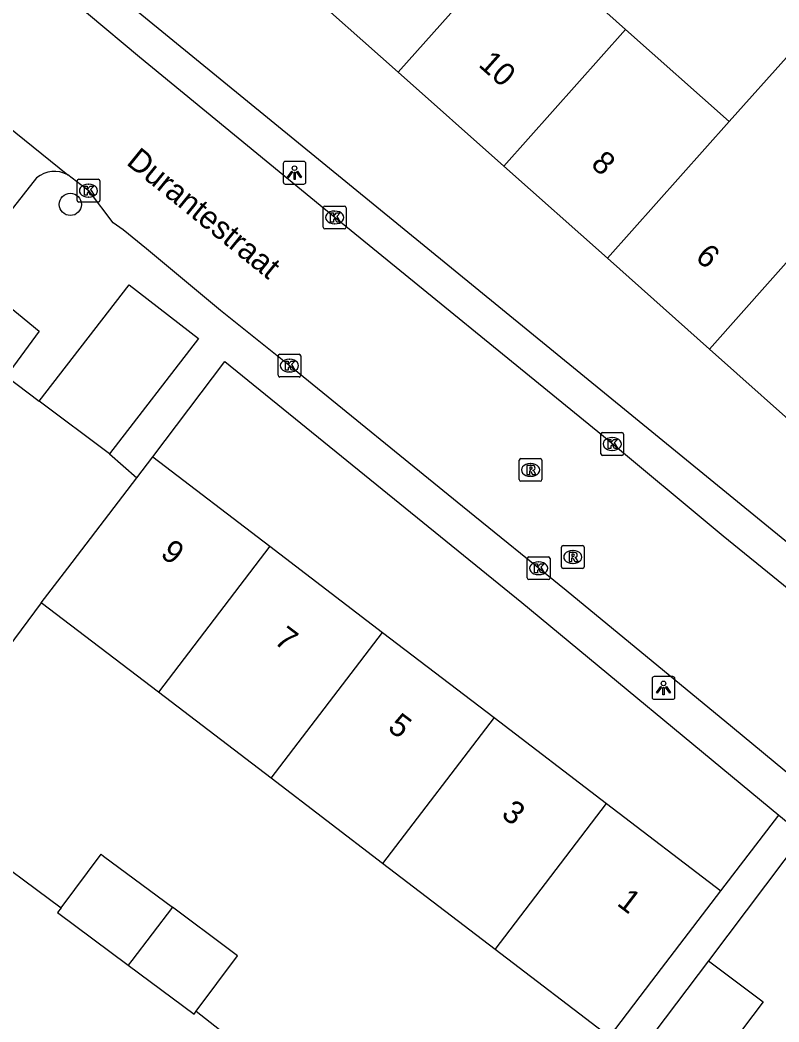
# Model space of a CAD drawing. Extents: x 159040 to 160094, y 381214 to 382518.
# Drawn here: x 159439.83 to 159473.17, y 381951.1 to 381995.12 of the extents above; entities that cross this region are included whole.
import ezdxf

# ---------------------------------------------------------------- set-up
doc = ezdxf.new("R2010")
doc.units = 0
for name, color, linetype in [('IMGEO_Boom', 7, 'Continuous'), ('IMGEO_Kolk', 7, 'Continuous'), ('IMGEO_Lichtpunt', 7, 'Continuous'), ('IMGEO_Openbare_ruimte_label', 7, 'Continuous'), ('IMGEO_Pand', 7, 'Continuous'), ('IMGEO_Pand_nummerreeks', 7, 'Continuous'), ('IMGEO_Rijbaan_lokaal_open', 7, 'Continuous'), ('IMGEO_Rioolput', 7, 'Continuous'), ('IMGEO_Voetpad_open', 7, 'Continuous')]:
    doc.layers.add(name, color=color, linetype=linetype)

msp = doc.modelspace()

# ---------------------------------------------------------------- linework, layer by layer
at = {"layer": 'IMGEO_Boom'}
msp.add_circle((159442.037, 381987.022), 0.489, dxfattribs=at)
at = {"layer": 'IMGEO_Kolk'}
for p, q in [((159442.332, 381987.2), (159442.332, 381988.052)), ((159442.407, 381988.126), (159443.259, 381988.126)), ((159442.82, 381987.906), (159442.845, 381987.906)), ((159443.333, 381988.052), (159443.333, 381987.2)), ((159443.259, 381987.126), (159442.407, 381987.126)), ((159442.843, 381987.346), (159442.818, 381987.346)), ((159453.148, 381986.023), (159453.148, 381986.875)), ((159453.223, 381986.949), (159454.075, 381986.949)), ((159453.636, 381986.729), (159453.661, 381986.729)), ((159454.149, 381986.875), (159454.149, 381986.023)), ((159453.659, 381986.169), (159453.634, 381986.169)), ((159454.075, 381985.949), (159453.223, 381985.949)), ((159451.235, 381980.439), (159452.087, 381980.439)), ((159451.16, 381979.513), (159451.16, 381980.365)), ((159451.648, 381980.219), (159451.673, 381980.219)), ((159452.161, 381980.365), (159452.161, 381979.513)), ((159451.671, 381979.659), (159451.646, 381979.659)), ((159452.087, 381979.439), (159451.235, 381979.439)), ((159465.342, 381976.069), (159465.342, 381976.921)), ((159465.417, 381976.995), (159466.269, 381976.995)), ((159466.343, 381976.921), (159466.343, 381976.069)), ((159465.83, 381976.775), (159465.855, 381976.775)), ((159465.853, 381976.215), (159465.828, 381976.215)), ((159466.269, 381975.995), (159465.417, 381975.995)), ((159462.11, 381970.609), (159462.11, 381971.461)), ((159462.185, 381971.535), (159463.037, 381971.535)), ((159462.598, 381971.315), (159462.623, 381971.315)), ((159463.111, 381971.461), (159463.111, 381970.609)), ((159462.621, 381970.755), (159462.596, 381970.755)), ((159463.037, 381970.535), (159462.185, 381970.535))]:
    msp.add_line(p, q, dxfattribs=at)
for points in [[(159442.332, 381987.2), (159442.332, 381988.052)], [(159442.407, 381988.126), (159443.259, 381988.126)], [(159443.333, 381988.052), (159443.333, 381987.2)], [(159442.653, 381987.826), (159442.776, 381987.826), (159442.776, 381987.675), (159442.906, 381987.826), (159443.07, 381987.826), (159442.924, 381987.675), (159443.077, 381987.426), (159442.925, 381987.426), (159442.84, 381987.59), (159442.776, 381987.523), (159442.776, 381987.426), (159442.653, 381987.426), (159442.653, 381987.826)], [(159443.259, 381987.126), (159442.407, 381987.126)], [(159453.148, 381986.023), (159453.148, 381986.875)], [(159453.223, 381986.949), (159454.075, 381986.949)], [(159453.469, 381986.649), (159453.592, 381986.649), (159453.592, 381986.498), (159453.722, 381986.649), (159453.886, 381986.649), (159453.74, 381986.498), (159453.893, 381986.249), (159453.741, 381986.249), (159453.656, 381986.413), (159453.592, 381986.346), (159453.592, 381986.249), (159453.469, 381986.249), (159453.469, 381986.649)], [(159454.149, 381986.875), (159454.149, 381986.023)], [(159454.075, 381985.949), (159453.223, 381985.949)], [(159451.235, 381980.439), (159452.087, 381980.439)], [(159451.16, 381979.513), (159451.16, 381980.365)], [(159451.481, 381980.139), (159451.604, 381980.139), (159451.604, 381979.988), (159451.734, 381980.139), (159451.898, 381980.139), (159451.752, 381979.988), (159451.905, 381979.739), (159451.753, 381979.739), (159451.668, 381979.903), (159451.604, 381979.836), (159451.604, 381979.739), (159451.481, 381979.739), (159451.481, 381980.139)], [(159452.161, 381980.365), (159452.161, 381979.513)], [(159452.087, 381979.439), (159451.235, 381979.439)], [(159465.342, 381976.069), (159465.342, 381976.921)], [(159465.417, 381976.995), (159466.269, 381976.995)], [(159466.343, 381976.921), (159466.343, 381976.069)], [(159465.663, 381976.695), (159465.786, 381976.695), (159465.786, 381976.544), (159465.916, 381976.695), (159466.08, 381976.695), (159465.934, 381976.544), (159466.087, 381976.295), (159465.935, 381976.295), (159465.85, 381976.459), (159465.786, 381976.392), (159465.786, 381976.295), (159465.663, 381976.295), (159465.663, 381976.695)], [(159466.269, 381975.995), (159465.417, 381975.995)], [(159462.11, 381970.609), (159462.11, 381971.461)], [(159462.185, 381971.535), (159463.037, 381971.535)], [(159462.431, 381971.235), (159462.554, 381971.235), (159462.554, 381971.084), (159462.684, 381971.235), (159462.848, 381971.235), (159462.702, 381971.084), (159462.855, 381970.835), (159462.703, 381970.835), (159462.618, 381970.999), (159462.554, 381970.932), (159462.554, 381970.835), (159462.431, 381970.835), (159462.431, 381971.235)], [(159463.111, 381971.461), (159463.111, 381970.609)], [(159463.037, 381970.535), (159462.185, 381970.535)]]:
    msp.add_lwpolyline(points, dxfattribs=at)
for centre, start, end in [((159442.409, 381988.05), 91.552, 178.448), ((159442.409, 381988.05), 91.552, 178.448), ((159443.257, 381988.05), 1.552, 88.448), ((159443.257, 381988.05), 1.552, 88.448), ((159442.409, 381987.202), 181.552, 268.448), ((159442.409, 381987.202), 181.552, 268.448), ((159443.257, 381987.202), 271.552, 358.448), ((159443.257, 381987.202), 271.552, 358.448), ((159453.225, 381986.873), 91.552, 178.448), ((159453.225, 381986.873), 91.552, 178.448), ((159454.073, 381986.873), 1.552, 88.448), ((159454.073, 381986.873), 1.552, 88.448), ((159453.225, 381986.025), 181.552, 268.448), ((159453.225, 381986.025), 181.552, 268.448), ((159454.073, 381986.025), 271.552, 358.448), ((159454.073, 381986.025), 271.552, 358.448), ((159451.237, 381980.363), 91.552, 178.448), ((159451.237, 381980.363), 91.552, 178.448), ((159452.085, 381980.363), 1.552, 88.448), ((159452.085, 381980.363), 1.552, 88.448), ((159451.237, 381979.515), 181.552, 268.448), ((159451.237, 381979.515), 181.552, 268.448), ((159452.085, 381979.515), 271.552, 358.448), ((159452.085, 381979.515), 271.552, 358.448), ((159465.419, 381976.919), 91.552, 178.448), ((159465.419, 381976.919), 91.552, 178.448), ((159466.267, 381976.919), 1.552, 88.448), ((159466.267, 381976.919), 1.552, 88.448), ((159465.419, 381976.071), 181.552, 268.448), ((159465.419, 381976.071), 181.552, 268.448), ((159466.267, 381976.071), 271.552, 358.448), ((159466.267, 381976.071), 271.552, 358.448), ((159462.187, 381971.459), 91.552, 178.448), ((159462.187, 381971.459), 91.552, 178.448), ((159463.035, 381971.459), 1.552, 88.448), ((159463.035, 381971.459), 1.552, 88.448), ((159462.187, 381970.611), 181.552, 268.448), ((159462.187, 381970.611), 181.552, 268.448), ((159463.035, 381970.611), 271.552, 358.448), ((159463.035, 381970.611), 271.552, 358.448)]:
    msp.add_arc(centre, 0.0765, start, end, dxfattribs=at)
for centre, major_axis, ratio, start_param, end_param in [((159442.819, 381987.626), (-0.387, 0.002), 0.722429, 4.712389, 7.853982), ((159442.844, 381987.626), (-0.39, 0.002), 0.717154, 1.570796, 4.712389), ((159453.635, 381986.449), (-0.387, 0.002), 0.722429, 4.712389, 7.853982), ((159453.66, 381986.449), (-0.39, 0.002), 0.717154, 1.570796, 4.712389), ((159451.647, 381979.939), (-0.387, 0.002), 0.722429, 4.712389, 7.853982), ((159451.672, 381979.939), (-0.39, 0.002), 0.717154, 1.570796, 4.712389), ((159465.829, 381976.495), (-0.387, 0.002), 0.722429, 4.712389, 7.853982), ((159465.854, 381976.495), (-0.39, 0.002), 0.717154, 1.570796, 4.712389), ((159462.597, 381971.035), (-0.387, 0.002), 0.722429, 4.712389, 7.853982), ((159462.622, 381971.035), (-0.39, 0.002), 0.717154, 1.570796, 4.712389)]:
    msp.add_ellipse(centre, major_axis=major_axis, ratio=ratio, start_param=start_param, end_param=end_param, dxfattribs=at)
at = {"layer": 'IMGEO_Lichtpunt'}
for p, q in [((159451.386, 381988.819), (159451.386, 381988.012)), ((159451.386, 381988.819), (159451.386, 381988.012)), ((159452.288, 381988.914), (159451.48, 381988.914)), ((159452.288, 381988.914), (159451.48, 381988.914)), ((159452.382, 381988.012), (159452.382, 381988.819)), ((159452.382, 381988.012), (159452.382, 381988.819)), ((159451.48, 381987.918), (159452.288, 381987.918)), ((159451.48, 381987.918), (159452.288, 381987.918)), ((159467.596, 381966.176), (159467.596, 381965.369)), ((159467.596, 381966.176), (159467.596, 381965.369)), ((159468.498, 381966.271), (159467.69, 381966.271)), ((159468.498, 381966.271), (159467.69, 381966.271)), ((159468.592, 381965.369), (159468.592, 381966.176)), ((159468.592, 381965.369), (159468.592, 381966.176)), ((159467.69, 381965.275), (159468.498, 381965.275)), ((159467.69, 381965.275), (159468.498, 381965.275))]:
    msp.add_line(p, q, dxfattribs=at)
for points in [[(159451.76, 381988.483), (159451.799, 381988.455), (159451.611, 381988.193), (159451.573, 381988.22), (159451.76, 381988.483)], [(159451.862, 381988.435), (159451.909, 381988.435), (159451.909, 381988.113), (159451.862, 381988.113), (159451.862, 381988.435)], [(159451.972, 381988.455), (159452.01, 381988.482), (159452.197, 381988.22), (159452.158, 381988.192), (159451.972, 381988.455)], [(159467.97, 381965.84), (159468.009, 381965.812), (159467.821, 381965.55), (159467.783, 381965.577), (159467.97, 381965.84)], [(159468.072, 381965.792), (159468.119, 381965.792), (159468.119, 381965.47), (159468.072, 381965.47), (159468.072, 381965.792)], [(159468.182, 381965.812), (159468.22, 381965.839), (159468.407, 381965.577), (159468.368, 381965.549), (159468.182, 381965.812)]]:
    msp.add_lwpolyline(points, dxfattribs=at)
for centre in [(159451.885, 381988.617), (159468.095, 381965.974)]:
    msp.add_circle(centre, 0.0994, dxfattribs=at)
for centre, start, end in [((159451.48, 381988.819), 90, 180), ((159451.48, 381988.819), 90, 180), ((159452.288, 381988.819), 0, 90), ((159452.288, 381988.819), 0, 90), ((159451.48, 381988.012), 180, 270), ((159451.48, 381988.012), 180, 270), ((159452.288, 381988.012), 270, 0), ((159452.288, 381988.012), 270, 360), ((159467.69, 381966.176), 90, 180), ((159467.69, 381966.176), 90, 180), ((159468.498, 381966.176), 0, 90), ((159468.498, 381966.176), 0, 90), ((159467.69, 381965.369), 180, 270), ((159467.69, 381965.369), 180, 270), ((159468.498, 381965.369), 270, 0), ((159468.498, 381965.369), 270, 360)]:
    msp.add_arc(centre, 0.0946, start, end, dxfattribs=at)
at = {"layer": 'IMGEO_Pand'}
for points in [[(159461.797, 381998.847), (159456.443, 381992.835)], [(159461.797, 381998.847), (159466.429, 381994.716)], [(159456.443, 381992.835), (159451.917, 381996.864)], [(159466.429, 381994.716), (159461.079, 381988.708)], [(159466.429, 381994.716), (159470.978, 381990.659)], [(159470.978, 381990.659), (159473.623, 381993.624), (159478.097, 381989.633), (159475.452, 381986.668)], [(159461.079, 381988.708), (159456.443, 381992.835)], [(159470.978, 381990.659), (159465.632, 381984.655)], [(159465.632, 381984.655), (159461.079, 381988.708)], [(159470.11, 381980.669), (159475.452, 381986.668)], [(159470.11, 381980.669), (159465.632, 381984.655)], [(159474.792, 381976.501), (159470.11, 381980.669)], [(159444.955, 381975.01), (159445.658, 381975.93)], [(159445.658, 381975.93), (159450.802, 381971.999)], [(159440.757, 381969.518), (159441.92, 381971.039), (159444.955, 381975.01)], [(159450.802, 381971.999), (159445.902, 381965.586)], [(159450.802, 381971.999), (159455.753, 381968.216)], [(159445.902, 381965.586), (159440.757, 381969.518)], [(159450.852, 381961.803), (159455.753, 381968.216)], [(159455.753, 381968.216), (159460.653, 381964.472)], [(159450.852, 381961.803), (159445.902, 381965.586)], [(159460.653, 381964.472), (159455.752, 381958.059)], [(159460.653, 381964.472), (159465.597, 381960.694)], [(159455.752, 381958.059), (159450.852, 381961.803)], [(159460.696, 381954.281), (159465.597, 381960.694)], [(159465.597, 381960.694), (159470.619, 381956.856)], [(159441.628, 381956.11), (159443.385, 381958.47), (159443.498, 381958.386), (159446.521, 381956.136)], [(159460.696, 381954.281), (159455.752, 381958.059)], [(159465.718, 381950.443), (159467.583, 381952.884), (159470.619, 381956.856)], [(159441.628, 381956.11), (159441.478, 381955.909), (159444.582, 381953.599)], [(159446.521, 381956.136), (159444.734, 381953.798), (159444.582, 381953.599)], [(159447.567, 381951.57), (159449.381, 381954.007), (159449.031, 381954.268), (159446.521, 381956.136)], [(159465.718, 381950.443), (159460.696, 381954.281)], [(159444.582, 381953.599), (159447.475, 381951.446), (159447.567, 381951.57)], [(159470.073, 381953.789), (159467.719, 381950.658)], [(159470.073, 381953.789), (159472.471, 381951.987), (159470.117, 381948.855)]]:
    msp.add_lwpolyline(points, dxfattribs=at)
at = {"layer": 'IMGEO_Rijbaan_lokaal_open'}
for points in [[(159493.902, 381953.566), (159490.011, 381956.729), (159478.439, 381966.173), (159470.716, 381972.439), (159465.366, 381976.894), (159453.588, 381986.5), (159445.068, 381993.5), (159438.342, 381999.131), (159437.228, 382000), (159436.96, 382000.209), (159433.343, 382003.032), (159431.111, 382004.883), (159430.938, 382005.027), (159428.686, 382006.888), (159423.484, 382011.193), (159418.831, 382015.025), (159418.213, 382015.458)], [(159433.841, 381994.834), (159441.923, 381988.326)], [(159489.71, 381948.693), (159484.836, 381952.668), (159479.726, 381956.917), (159471.127, 381964.038), (159463.814, 381970.062), (159459.269, 381973.743), (159451.637, 381979.96), (159448.636, 381982.36), (159445.379, 381985.069), (159444.352, 381985.904), (159443.914, 381986.206), (159442.88, 381987.591), (159441.923, 381988.326)], [(159439.221, 381979.469), (159440.673, 381978.378)], [(159443.753, 381976.064), (159440.673, 381978.378)], [(159443.753, 381976.064), (159444.955, 381975.01)], [(159440.757, 381969.518), (159436.302, 381963.522)], [(159437.791, 381958.947), (159441.628, 381956.11)], [(159447.567, 381951.57), (159449.536, 381950.021)]]:
    msp.add_lwpolyline(points, dxfattribs=at)
at = {"layer": 'IMGEO_Rioolput'}
for p, q in [((159461.754, 381974.93), (159461.754, 381975.782)), ((159461.829, 381975.856), (159462.681, 381975.856)), ((159462.242, 381975.636), (159462.267, 381975.636)), ((159462.755, 381975.782), (159462.755, 381974.93)), ((159462.681, 381974.856), (159461.829, 381974.856)), ((159462.265, 381975.076), (159462.24, 381975.076)), ((159463.609, 381971.102), (159463.609, 381971.954)), ((159463.684, 381972.028), (159464.536, 381972.028)), ((159464.097, 381971.808), (159464.122, 381971.808)), ((159464.61, 381971.954), (159464.61, 381971.102)), ((159464.12, 381971.248), (159464.095, 381971.248)), ((159464.536, 381971.028), (159463.684, 381971.028))]:
    msp.add_line(p, q, dxfattribs=at)
for points in [[(159461.754, 381974.93), (159461.754, 381975.782)], [(159461.829, 381975.856), (159462.681, 381975.856)], [(159462.343, 381975.554), (159462.091, 381975.556), (159462.091, 381975.156)], [(159462.755, 381975.782), (159462.755, 381974.93)], [(159462.091, 381975.156), (159462.215, 381975.156), (159462.215, 381975.318), (159462.226, 381975.318)], [(159462.269, 381975.475), (159462.215, 381975.475), (159462.215, 381975.394)], [(159462.215, 381975.394), (159462.267, 381975.394)], [(159462.273, 381975.289), (159462.344, 381975.156), (159462.484, 381975.156), (159462.419, 381975.282)], [(159462.681, 381974.856), (159461.829, 381974.856)], [(159463.609, 381971.102), (159463.609, 381971.954)], [(159463.684, 381972.028), (159464.536, 381972.028)], [(159464.198, 381971.726), (159463.946, 381971.728), (159463.946, 381971.328)], [(159464.124, 381971.647), (159464.07, 381971.647), (159464.07, 381971.566)], [(159464.61, 381971.954), (159464.61, 381971.102)], [(159463.946, 381971.328), (159464.07, 381971.328), (159464.07, 381971.49), (159464.081, 381971.49)], [(159464.07, 381971.566), (159464.122, 381971.566)], [(159464.128, 381971.461), (159464.199, 381971.328), (159464.339, 381971.328), (159464.274, 381971.454)], [(159464.536, 381971.028), (159463.684, 381971.028)]]:
    msp.add_lwpolyline(points, dxfattribs=at)
for centre, radius, start, end in [((159461.831, 381975.78), 0.0765, 91.552, 178.448), ((159461.831, 381975.78), 0.0765, 91.552, 178.448), ((159462.679, 381975.78), 0.0765, 1.552, 88.448), ((159462.679, 381975.78), 0.0765, 1.552, 88.448), ((159462.225, 381975.265), 0.0533, 26.0293, 88.6989), ((159462.251, 381975.583), 0.19, 274.7715, 282.9687), ((159462.275, 381975.379), 0.0964, 77.0061, 93.1865), ((159462.289, 381975.436), 0.0378, 276.6634, 79.6772), ((159462.342, 381975.444), 0.109, 350.3612, 89.416), ((159462.34, 381975.444), 0.112, 277.5842, 350.9817), ((159462.324, 381975.229), 0.108, 29.5134, 73.7905), ((159461.831, 381974.932), 0.0765, 181.552, 268.448), ((159461.831, 381974.932), 0.0765, 181.552, 268.448), ((159462.679, 381974.932), 0.0765, 271.552, 358.448), ((159462.679, 381974.932), 0.0765, 271.552, 358.448), ((159463.686, 381971.952), 0.0765, 91.552, 178.448), ((159463.686, 381971.952), 0.0765, 91.552, 178.448), ((159464.13, 381971.551), 0.0964, 77.0061, 93.1865), ((159464.144, 381971.608), 0.0378, 276.6634, 79.6772), ((159464.197, 381971.616), 0.109, 350.3612, 89.416), ((159464.195, 381971.616), 0.112, 277.5842, 350.9817), ((159464.534, 381971.952), 0.0765, 1.552, 88.448), ((159464.534, 381971.952), 0.0765, 1.552, 88.448), ((159464.08, 381971.437), 0.0533, 26.0293, 88.6989), ((159464.106, 381971.755), 0.19, 274.7715, 282.9687), ((159464.179, 381971.401), 0.108, 29.5134, 73.7905), ((159463.686, 381971.104), 0.0765, 181.552, 268.448), ((159463.686, 381971.104), 0.0765, 181.552, 268.448), ((159464.534, 381971.104), 0.0765, 271.552, 358.448), ((159464.534, 381971.104), 0.0765, 271.552, 358.448)]:
    msp.add_arc(centre, radius, start, end, dxfattribs=at)
for centre, major_axis, ratio, start_param, end_param in [((159462.241, 381975.356), (-0.387, 0.002), 0.722429, 4.712389, 7.853982), ((159462.266, 381975.356), (-0.39, 0.002), 0.717154, 1.570796, 4.712389), ((159464.096, 381971.528), (-0.387, 0.002), 0.722429, 4.712389, 7.853982), ((159464.121, 381971.528), (-0.39, 0.002), 0.717154, 1.570796, 4.712389)]:
    msp.add_ellipse(centre, major_axis=major_axis, ratio=ratio, start_param=start_param, end_param=end_param, dxfattribs=at)
at = {"layer": 'IMGEO_Voetpad_open'}
for points in [[(159476.864, 381969.447), (159440.692, 381999.01), (159440.063, 382000)], [(159425.306, 381994.084), (159440.661, 381981.451), (159439.221, 381979.469)], [(159440.552, 381988.192), (159438.61, 381985.751)], [(159440.673, 381978.378), (159444.624, 381983.484), (159447.671, 381981.125), (159443.753, 381976.064)], [(159445.658, 381975.93), (159448.827, 381980.123), (159461.871, 381969.531), (159473.165, 381960.187)], [(159470.619, 381956.856), (159473.165, 381960.187)], [(159473.165, 381960.187), (159474.224, 381959.31)], [(159474.224, 381959.31), (159470.073, 381953.789)]]:
    msp.add_lwpolyline(points, dxfattribs=at)
msp.add_arc((159441.338, 381987.228), 1.244, 61.9729, 129.1917, dxfattribs=at)

# ---------------------------------------------------------------- texts
at = {"layer": 'IMGEO_Openbare_ruimte_label'}
msp.add_text('Durantestraat', height=1, rotation=320.8839, dxfattribs=at).set_placement((159444.452, 381988.81))
at = {"layer": 'IMGEO_Pand_nummerreeks'}
for s, rotation, p in [('10', 318.3136, (159459.922, 381993.119)), ('8', 318.3136, (159464.858, 381988.725)), ('6', 318.3116, (159469.446, 381984.638)), ('9', 322.6147, (159445.944, 381971.583)), ('7', 322.6147, (159450.937, 381967.769)), ('5', 322.6147, (159455.929, 381963.954)), ('3', 322.6147, (159460.921, 381960.139)), ('1', 322.6147, (159466.003, 381956.255))]:
    msp.add_text(s, height=1, rotation=rotation, dxfattribs=at).set_placement(p)

doc.saveas('drawing.dxf')
